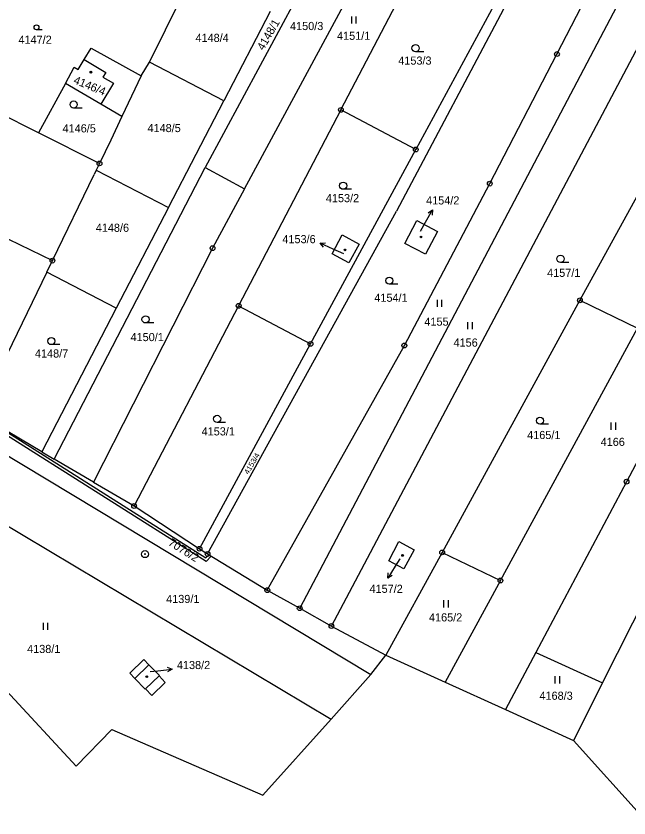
# Model space of a CAD drawing. Extents: x -593183 to -588034, y -1130415 to -1124994.
# Drawn here: x -589514.1 to -589386, y -1130146.7 to -1129979 of the extents above; entities that cross this region are included whole.
import ezdxf

# ---------------------------------------------------------------- set-up
doc = ezdxf.new("R2010")
doc.units = 0
for name, color, linetype in [('Vrstva 1', 7, 'Continuous'), ('Vrstva 13', 7, 'Continuous'), ('Vrstva 16', 7, 'Continuous'), ('Vrstva 18', 7, 'Continuous'), ('Vrstva 19', 7, 'Continuous'), ('Vrstva 24', 7, 'Continuous'), ('Vrstva 25', 7, 'Continuous'), ('Vrstva 27', 7, 'Continuous'), ('Vrstva 4', 7, 'Continuous')]:
    doc.layers.add(name, color=color, linetype=linetype)

msp = doc.modelspace()

# ---------------------------------------------------------------- linework, layer by layer
at = {"layer": 'Vrstva 1'}
for p, q in [((-589441.36, -1129949.03), (-589474.58, -1130010.68)), ((-589466.31, -1130015.14), (-589438.69, -1129963.95)), ((-589407.27, -1129968.18), (-589434.57, -1130019.84)), ((-589409.51, -1129968.12), (-589430.53, -1130006.93)), ((-589486.17, -1129988.67), (-589478.95, -1129974.08)), ((-589401.02, -1129986.97), (-589394.1, -1129973.55)), ((-589387.91, -1129975.78), (-589454.79, -1130102.82)), ((-589446.17, -1129998.65), (-589434.61, -1129976.52)), ((-589460.97, -1129978.09), (-589470.63, -1129996.73)), ((-589448.16, -1130106.53), (-589380.48, -1129978.66)), ((-589366.55, -1129984.14), (-589396.22, -1130038.45)), ((-589499.85, -1129988.12), (-589498.4, -1129985.76)), ((-589498.4, -1129985.76), (-589487.89, -1129991.53)), ((-589501.1, -1129990.23), (-589499.85, -1129988.12)), ((-589415.07, -1130014.06), (-589401.02, -1129986.97)), ((-589503.76, -1129993.12), (-589501.91, -1129989.74)), ((-589501.91, -1129989.74), (-589501.1, -1129990.23)), ((-589487.89, -1129991.53), (-589486.17, -1129988.67)), ((-589470.63, -1129996.73), (-589486.17, -1129988.67)), ((-589487.89, -1129991.53), (-589491.93, -1130000.05)), ((-589503.76, -1129993.12), (-589509.41, -1130003.44)), ((-589496.33, -1129997.47), (-589503.76, -1129993.12)), ((-589509.41, -1130003.44), (-589529.12, -1129993.56)), ((-589482.22, -1130019.07), (-589470.63, -1129996.73)), ((-589491.93, -1130000.05), (-589496.33, -1129997.47)), ((-589491.93, -1130000.05), (-589494.28, -1130004.97)), ((-589446.17, -1129998.65), (-589467.55, -1130039.6)), ((-589430.53, -1130006.93), (-589446.17, -1129998.65)), ((-589496.63, -1130009.84), (-589509.41, -1130003.44)), ((-589494.28, -1130004.97), (-589496.63, -1130009.84)), ((-589452.53, -1130047.56), (-589430.53, -1130006.93)), ((-589496.63, -1130009.84), (-589497.31, -1130011.25)), ((-589506.12, -1130071.65), (-589474.58, -1130010.68)), ((-589497.31, -1130011.25), (-589497.76, -1130012.17)), ((-589497.31, -1130011.25), (-589482.22, -1130019.07)), ((-589474.58, -1130010.68), (-589466.31, -1130015.14)), ((-589540.59, -1130013.6), (-589506.47, -1130030.15)), ((-589506.47, -1130030.15), (-589497.76, -1130012.17)), ((-589466.31, -1130015.14), (-589473, -1130027.55)), ((-589432.92, -1130047.89), (-589415.07, -1130014.06)), ((-589482.22, -1130019.07), (-589493.13, -1130040.11)), ((-589474.05, -1130091.47), (-589434.57, -1130019.84)), ((-589432.79, -1130026.54), (-589430.29, -1130021.8)), ((-589430.29, -1130021.8), (-589426, -1130024.06)), ((-589448.02, -1130028.73), (-589445.88, -1130024.77)), ((-589445.88, -1130024.77), (-589442.36, -1130026.68)), ((-589426, -1130024.06), (-589428.51, -1130028.78)), ((-589442.36, -1130026.68), (-589444.5, -1130030.64)), ((-589428.51, -1130028.78), (-589432.79, -1130026.54)), ((-589473, -1130027.55), (-589497.85, -1130076.44)), ((-589444.5, -1130030.64), (-589448.02, -1130028.73)), ((-589507.65, -1130032.58), (-589506.47, -1130030.15)), ((-589507.65, -1130032.58), (-589522.01, -1130062.2)), ((-589493.13, -1130040.11), (-589507.65, -1130032.58)), ((-589396.22, -1130038.45), (-589425.01, -1130091.15)), ((-589396.22, -1130038.45), (-589384.17, -1130044.3)), ((-589493.13, -1130040.11), (-589508.69, -1130070.12)), ((-589467.55, -1130039.6), (-589489.4, -1130081.44)), ((-589467.55, -1130039.6), (-589452.53, -1130047.56)), ((-589412.84, -1130097.01), (-589384.17, -1130044.3)), ((-589475.72, -1130090.38), (-589452.53, -1130047.56)), ((-589461.56, -1130099.03), (-589432.92, -1130047.89)), ((-589377.67, -1130059.53), (-589386.48, -1130076.36)), ((-589508.69, -1130070.12), (-589522.01, -1130062.2)), ((-589527.26, -1130064.05), (-589439.92, -1130116.65)), ((-589508.69, -1130070.12), (-589506.12, -1130071.65)), ((-589497.85, -1130076.44), (-589506.12, -1130071.65)), ((-589497.85, -1130076.44), (-589489.4, -1130081.44)), ((-589386.48, -1130076.36), (-589405.46, -1130112.07)), ((-589528.9, -1130077.85), (-589448.24, -1130125.97)), ((-589489.4, -1130081.44), (-589475.72, -1130090.38)), ((-589391.52, -1130118.39), (-589375.25, -1130086.12)), ((-589436.19, -1130092.9), (-589434.05, -1130088.89)), ((-589434.05, -1130088.89), (-589430.88, -1130090.58)), ((-589475.72, -1130090.38), (-589474.05, -1130091.47)), ((-589430.88, -1130090.58), (-589433.01, -1130094.59)), ((-589474.05, -1130091.47), (-589461.56, -1130099.03)), ((-589425.01, -1130091.15), (-589436.76, -1130112.65)), ((-589425.01, -1130091.15), (-589412.84, -1130097.01)), ((-589433.01, -1130094.59), (-589436.19, -1130092.9)), ((-589412.84, -1130097.01), (-589424.4, -1130118.27)), ((-589461.56, -1130099.03), (-589454.79, -1130102.82)), ((-589454.79, -1130102.82), (-589448.16, -1130106.53)), ((-589448.16, -1130106.53), (-589436.76, -1130112.65)), ((-589405.46, -1130112.07), (-589411.8, -1130123.99)), ((-589405.46, -1130112.07), (-589391.52, -1130118.39)), ((-589490.3, -1130116.4), (-589487.36, -1130113.53)), ((-589487.36, -1130113.53), (-589486.31, -1130114.62)), ((-589486.31, -1130114.62), (-589484.11, -1130116.9)), ((-589489.24, -1130117.49), (-589490.3, -1130116.4)), ((-589487.06, -1130119.75), (-589489.24, -1130117.49)), ((-589484.11, -1130116.9), (-589484.19, -1130116.97)), ((-589484.19, -1130116.97), (-589482.88, -1130118.32)), ((-589482.88, -1130118.32), (-589485.69, -1130121.03)), ((-589391.52, -1130118.39), (-589397.6, -1130130.44)), ((-589486.99, -1130119.68), (-589487.06, -1130119.75)), ((-589485.69, -1130121.03), (-589486.99, -1130119.68))]:
    msp.add_line(p, q, dxfattribs=at)
at = {"layer": 'Vrstva 13'}
for p, q in [((-589439.92, -1130116.65), (-589436.76, -1130112.65)), ((-589436.76, -1130112.65), (-589424.4, -1130118.27)), ((-589448.24, -1130125.97), (-589439.92, -1130116.65)), ((-589424.4, -1130118.27), (-589411.8, -1130123.99)), ((-589516.04, -1130120.07), (-589501.54, -1130135.81)), ((-589411.8, -1130123.99), (-589397.6, -1130130.44)), ((-589448.24, -1130125.97), (-589462.46, -1130141.9)), ((-589501.54, -1130135.81), (-589494.04, -1130128.13)), ((-589494.04, -1130128.13), (-589462.46, -1130141.9)), ((-589397.6, -1130130.44), (-589382.99, -1130146.65))]:
    msp.add_line(p, q, dxfattribs=at)
at = {"layer": 'Vrstva 16'}
for p, q in [((-589429.53, -1130023.96), (-589428.5, -1130022.14)), ((-589445.59, -1130028.7), (-589447.77, -1130027.73)), ((-589433.87, -1130092.46), (-589434.82, -1130094)), ((-589486.06, -1130116.07), (-589484.43, -1130115.88))]:
    msp.add_line(p, q, dxfattribs=at)
at = {"layer": 'Vrstva 24'}
for centre, radius in [((-589401.02, -1129986.97), 0.5), ((-589401.02, -1129986.97), 0.0327), ((-589446.17, -1129998.65), 0.5), ((-589446.17, -1129998.65), 0.0327), ((-589430.53, -1130006.93), 0.5), ((-589430.53, -1130006.93), 0.0327), ((-589496.63, -1130009.84), 0.5), ((-589496.63, -1130009.84), 0.0327), ((-589415.07, -1130014.06), 0.5), ((-589415.07, -1130014.06), 0.0327), ((-589473, -1130027.55), 0.5), ((-589473, -1130027.55), 0.0327), ((-589506.47, -1130030.15), 0.5), ((-589506.47, -1130030.15), 0.0327), ((-589396.22, -1130038.45), 0.5), ((-589396.22, -1130038.45), 0.0327), ((-589467.55, -1130039.6), 0.5), ((-589467.55, -1130039.6), 0.0327), ((-589452.53, -1130047.56), 0.5), ((-589452.53, -1130047.56), 0.0327), ((-589432.92, -1130047.89), 0.5), ((-589432.92, -1130047.89), 0.0327), ((-589386.48, -1130076.36), 0.5), ((-589386.48, -1130076.36), 0.0327), ((-589489.4, -1130081.44), 0.5), ((-589489.4, -1130081.44), 0.0327), ((-589487.12, -1130091.49), 0.75), ((-589475.72, -1130090.38), 0.5), ((-589475.72, -1130090.38), 0.0327), ((-589425.01, -1130091.15), 0.5), ((-589487.12, -1130091.49), 0.0903), ((-589474.05, -1130091.47), 0.5), ((-589474.05, -1130091.47), 0.0327), ((-589425.01, -1130091.15), 0.0327), ((-589412.84, -1130097.01), 0.5), ((-589412.84, -1130097.01), 0.0327), ((-589461.56, -1130099.03), 0.5), ((-589461.56, -1130099.03), 0.0327), ((-589454.79, -1130102.82), 0.5), ((-589454.79, -1130102.82), 0.0327), ((-589448.16, -1130106.53), 0.5), ((-589448.16, -1130106.53), 0.0327)]:
    msp.add_circle(centre, radius, dxfattribs=at)
at = {"layer": 'Vrstva 25'}
for p, q in [((-589443.98, -1129979.1), (-589443.98, -1129980.6)), ((-589442.96, -1129980.6), (-589442.96, -1129979.1)), ((-589508.62, -1129981.89), (-589509.79, -1129981.89)), ((-589428.82, -1129986.49), (-589430.57, -1129986.49)), ((-589500.28, -1129998.28), (-589502.03, -1129998.28)), ((-589443.96, -1130015.24), (-589445.71, -1130015.24)), ((-589428.5, -1130022.14), (-589427.03, -1130019.53)), ((-589447.77, -1130027.73), (-589450.51, -1130026.51)), ((-589398.53, -1130030.53), (-589400.28, -1130030.53)), ((-589434.31, -1130035.09), (-589436.06, -1130035.09)), ((-589426.08, -1130038.34), (-589426.08, -1130039.84)), ((-589425.06, -1130039.84), (-589425.06, -1130038.34)), ((-589485.25, -1130043.18), (-589487, -1130043.18)), ((-589419.72, -1130043), (-589419.72, -1130044.5)), ((-589418.7, -1130044.5), (-589418.7, -1130043)), ((-589504.95, -1130047.71), (-589506.7, -1130047.71)), ((-589470.3, -1130063.99), (-589472.05, -1130063.99)), ((-589402.82, -1130064.36), (-589404.57, -1130064.36)), ((-589389.77, -1130064.01), (-589389.77, -1130065.51)), ((-589388.74, -1130065.51), (-589388.74, -1130064.01)), ((-589434.82, -1130094), (-589436.39, -1130096.56)), ((-589424.75, -1130101.14), (-589424.75, -1130102.64)), ((-589423.72, -1130102.64), (-589423.72, -1130101.14)), ((-589508.43, -1130105.84), (-589508.43, -1130107.34)), ((-589507.41, -1130107.34), (-589507.41, -1130105.84)), ((-589484.43, -1130115.88), (-589481.45, -1130115.53)), ((-589401.47, -1130117.04), (-589401.47, -1130118.54)), ((-589400.45, -1130118.54), (-589400.45, -1130117.04))]:
    msp.add_line(p, q, dxfattribs=at)
for points in [[(-589427.95, -1130020.15), (-589427.03, -1130019.53), (-589427.08, -1130020.64)], [(-589449.8, -1130027.37), (-589450.51, -1130026.51), (-589449.39, -1130026.46)], [(-589435.44, -1130095.97), (-589436.39, -1130096.56), (-589436.29, -1130095.44)], [(-589482.5, -1130115.15), (-589481.45, -1130115.53), (-589482.39, -1130116.14)]]:
    msp.add_lwpolyline(points, dxfattribs=at)
for centre, radius in [((-589509.79, -1129981.39), 0.503), ((-589430.57, -1129985.74), 0.75), ((-589498.44, -1129990.76), 0.175), ((-589498.44, -1129990.76), 0.15), ((-589502.03, -1129997.53), 0.75), ((-589445.71, -1130014.49), 0.75), ((-589429.44, -1130025.21), 0.175), ((-589429.44, -1130025.21), 0.15), ((-589445.33, -1130027.91), 0.175), ((-589445.33, -1130027.91), 0.15), ((-589400.28, -1130029.78), 0.75), ((-589436.06, -1130034.34), 0.75), ((-589487, -1130042.43), 0.75), ((-589506.7, -1130046.96), 0.75), ((-589472.05, -1130063.24), 0.75), ((-589404.57, -1130063.61), 0.75), ((-589433.3, -1130091.77), 0.175), ((-589433.3, -1130091.77), 0.15), ((-589486.74, -1130117.12), 0.175), ((-589486.74, -1130117.12), 0.15)]:
    msp.add_circle(centre, radius, dxfattribs=at)
at = {"layer": 'Vrstva 27'}
for p, q in [((-589535.73, -1130053.54), (-589474.41, -1130092.27)), ((-589474.33, -1130093.03), (-589536.03, -1130054.08)), ((-589474.41, -1130092.27), (-589473.79, -1130091.63)), ((-589473.28, -1130091.93), (-589474.33, -1130093.03)), ((-589473.79, -1130091.63), (-589473.28, -1130091.93))]:
    msp.add_line(p, q, dxfattribs=at)
at = {"layer": 'Vrstva 4'}
for p, q in [((-589499.85, -1129988.12), (-589495.33, -1129990.8)), ((-589495.33, -1129990.8), (-589495.91, -1129991.79)), ((-589495.91, -1129991.79), (-589493.73, -1129993.09)), ((-589493.73, -1129993.09), (-589496.33, -1129997.47)), ((-589489.24, -1130117.49), (-589486.31, -1130114.62)), ((-589486.99, -1130119.68), (-589484.19, -1130116.97))]:
    msp.add_line(p, q, dxfattribs=at)

# ---------------------------------------------------------------- texts
at = {"layer": 'Vrstva 16'}
for s, p in [('4154/2', (-589428.37, -1130018.41)), ('4153/6', (-589458.41, -1130026.51)), ('4157/2', (-589440.2, -1130099.6)), ('4138/2', (-589480.45, -1130115.53))]:
    msp.add_text(s, height=1.7, dxfattribs=at).set_placement(p)
at = {"layer": 'Vrstva 18'}
for s, height, rotation, p in [('4148/1', 1.7, 59.9826, (-589462.36, -1129986.34)), ('4153/4', 1.14, 59.4935, (-589465.51, -1130074.93)), ('7076/2', 1.7, 327.8552, (-589482.42, -1130089.52))]:
    msp.add_text(s, height=height, rotation=rotation, dxfattribs=at).set_placement(p)
for s, p in [('4150/3', (-589456.81, -1129981.96)), ('4147/2', (-589513.57, -1129984.82)), ('4148/4', (-589476.57, -1129984.44)), ('4151/1', (-589446.99, -1129984)), ('4153/3', (-589434.19, -1129989.19)), ('4146/5', (-589504.35, -1130003.35)), ('4148/5', (-589486.6, -1130003.29)), ('4153/2', (-589449.32, -1130017.94)), ('4148/6', (-589497.41, -1130024.13)), ('4157/1', (-589403.08, -1130033.55)), ('4154/1', (-589439.19, -1130038.75)), ('4155', (-589428.73, -1130043.75)), ('4150/1', (-589490.14, -1130046.98)), ('4156', (-589422.64, -1130048.13)), ('4148/7', (-589510.12, -1130050.41)), ('4153/1', (-589475.29, -1130066.69)), ('4165/1', (-589407.25, -1130067.45)), ('4166', (-589391.89, -1130068.89)), ('4139/1', (-589482.7, -1130101.72)), ('4165/2', (-589427.77, -1130105.57)), ('4138/1', (-589511.76, -1130112.17)), ('4168/3', (-589404.68, -1130121.95))]:
    msp.add_text(s, height=1.7, dxfattribs=at).set_placement(p)
at = {"layer": 'Vrstva 19'}
msp.add_text('4146/4', height=1.7, rotation=337.65, dxfattribs=at).set_placement((-589502.2, -1129993.05))
for s, p in [('4154/2', (-589429.53, -1130023.96)), ('4153/6', (-589445.59, -1130028.7)), ('4157/2', (-589433.87, -1130092.46)), ('4138/2', (-589486.06, -1130116.07))]:
    msp.add_text(s, height=0.1, dxfattribs=at).set_placement(p)

doc.saveas('drawing.dxf')
